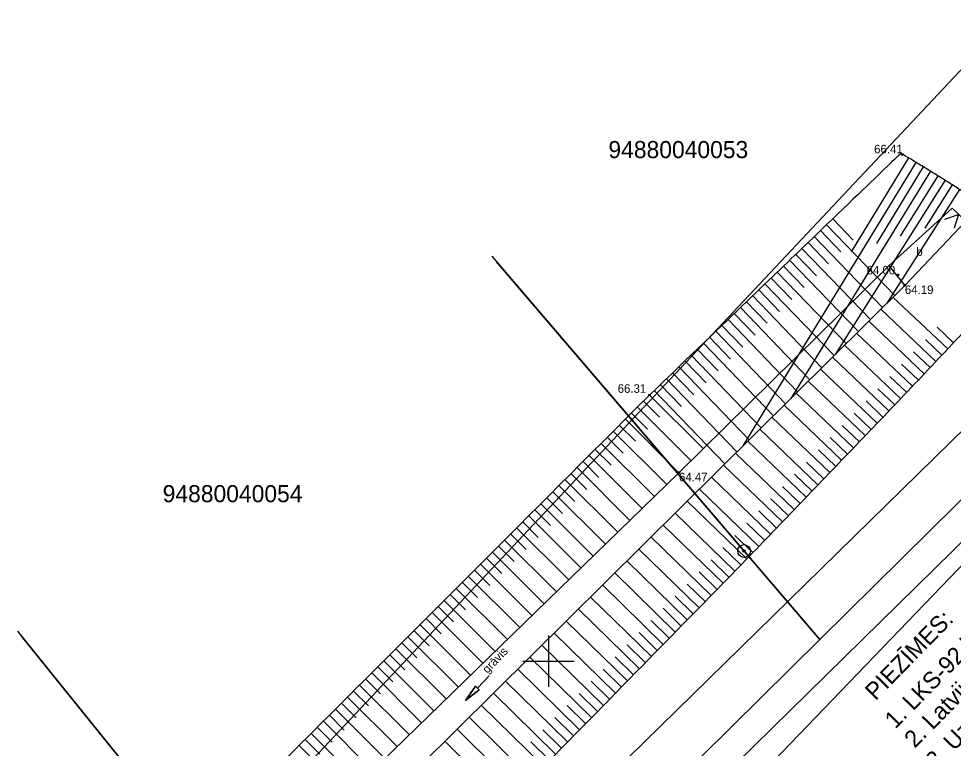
# Model space of a CAD drawing. Extents: x 616607 to 617499, y 408385 to 409695.
# Drawn here: x 617369 to 617423.7, y 409594.9 to 409637.6 of the extents above; entities that cross this region are included whole.
import ezdxf

# ---------------------------------------------------------------- set-up
doc = ezdxf.new("R2010")
doc.units = 0
for name, color, linetype in [('BUVE_BDET_####_####_#', 7, 'Continuous'), ('BUVE_BDET_####_TKST_#', 7, 'Continuous'), ('CELI_CMAL_####_####_#', 7, 'Continuous'), ('GEOD_ELEM_####_####_#', 7, 'Continuous'), ('HIDG_ELEM_####_####_#', 7, 'Continuous'), ('HIDG_GRAV_####_####_#', 7, 'Continuous'), ('HIDG_GRAV_####_TKST_#', 7, 'Continuous'), ('HIDT_ELEM_####_####_#', 7, 'Continuous'), ('RAMI_PLAN_####_TKST_#', 7, 'Continuous'), ('RAMI_UZMR_####_####_#', 7, 'Continuous'), ('RELJ_AATZ_####_TKST_#', 7, 'Continuous'), ('RELJ_ELEM_####_####_#', 7, 'Continuous'), ('RELJ_NOGA_####_####_#', 7, 'Continuous'), ('ROBZ_IERR_####_####_#', 7, 'Continuous'), ('ROBZ_IERR_####_TKST_#', 7, 'Continuous'), ('ROBZ_ROBP_####_####_#', 7, 'Continuous'), ('ROBZ_UZMR_####_####_#', 7, 'Continuous')]:
    doc.layers.add(name, color=color, linetype=linetype)

# ---------------------------------------------------------------- blocks, each defined once
blk = doc.blocks.new('PKT')
at = {"layer": 'RELJ_ELEM_####_####_#'}
blk.add_circle((0, 0), 0.05, dxfattribs=at)
blk = doc.blocks.new('CAURT')
at = {"layer": 'HIDT_ELEM_####_####_#'}
blk.add_lwpolyline([(0.75, -0.374), (0, 0), (0.75, 0.376)], dxfattribs=at)
blk = doc.blocks.new('UDTEC')
at = {"layer": 'HIDG_ELEM_####_####_#'}
for p, q in [((0, 0), (1, 0)), ((1, -0.15), (1, 0.15)), ((1, 0.15), (2, 0)), ((2, 0), (1, -0.15))]:
    blk.add_line(p, q, dxfattribs=at)
blk.add_lwpolyline([(1, 0), (1, -0.15), (2, 0), (1, 0.15)], close=True, dxfattribs=at)
blk = doc.blocks.new('KUPICA')
at = {"layer": 'ROBZ_ROBP_####_####_#'}
for radius in [0.375, 0.0702, 0.0702]:
    blk.add_circle((0, 0), radius, dxfattribs=at)
blk = doc.blocks.new('KRUSTS')
at = {"layer": 'GEOD_ELEM_####_####_#'}
for p, q in [((0, 1.5), (0, 0)), ((-1.5, 0), (0, 0)), ((0, 0), (0, -1.5)), ((0, 0), (1.5, 0))]:
    blk.add_line(p, q, dxfattribs=at)

msp = doc.modelspace()

# ---------------------------------------------------------------- linework, layer by layer
at = {"layer": 'BUVE_BDET_####_####_#'}
msp.add_lwpolyline([(617419.903, 409623.142), (617420.843, 409621.996), (617424.407, 409625.756), (617423.609, 409626.512), (617419.903, 409623.142)], dxfattribs=at)
at = {"layer": 'CELI_CMAL_####_####_#'}
for points in [[(617432.033, 409621.181), (617371.58, 409561.929), (617350.956, 409540.638)], [(617336.893, 409526.922), (617347.811, 409532.207), (617353.979, 409536.163), (617374.992, 409558.661), (617435.286, 409617.887)]]:
    msp.add_lwpolyline(points, dxfattribs=at)
at = {"layer": 'HIDG_GRAV_####_####_#'}
for points in [[(617338.767, 409539.885), (617343.397, 409546.74), (617362.983, 409567.623), (617407.627, 409611.031), (617419.903, 409623.142)], [(617340.575, 409539.249), (617344.345, 409546.134), (617420.843, 409621.996)]]:
    msp.add_lwpolyline(points, dxfattribs=at)
at = {"layer": 'RAMI_UZMR_####_####_#'}
msp.add_lwpolyline([(617101.571, 408748.246), (617213.472, 409074.039), (617215.883, 409140.56), (617165.121, 409241.478), (617252.137, 409353.424), (617269.572, 409425.099), (617332.631, 409510.312), (617439.945, 409622.037), (617425.373, 409635.959), (617242.079, 409440.82), (617216.614, 409355.716), (617136.613, 409246.751), (617191.828, 409115.62), (617145.545, 408952.8)], dxfattribs=at)
at = {"layer": 'RELJ_NOGA_####_####_#'}
for p, q in [((617421.064, 409629.464), (617417.706, 409623.959)), ((617420.224, 409629.366), (617420.225, 409629.366)), ((617420.616, 409629.668), (617420.616, 409629.667)), ((617421.49, 409629.203), (617411.366, 409612.597)), ((617421.917, 409628.943), (617419.177, 409624.461)), ((617419.864, 409629.019), (617419.865, 409629.019)), ((617422.344, 409628.682), (617414.175, 409615.382)), ((617419.144, 409628.326), (617419.144, 409628.325)), ((617419.504, 409628.673), (617419.504, 409628.672)), ((617422.769, 409628.419), (617420.577, 409624.891)), ((617423.193, 409628.153), (617416.761, 409617.947)), ((617418.423, 409627.632), (617418.424, 409627.632)), ((617418.783, 409627.979), (617418.784, 409627.979)), ((617423.615, 409627.886), (617422.01, 409625.352)), ((617418.063, 409627.286), (617418.063, 409627.285)), ((617424.038, 409627.618), (617419.793, 409620.954)), ((617417.342, 409626.592), (617417.343, 409626.592)), ((617417.703, 409626.939), (617417.703, 409626.938)), ((617416.982, 409626.245), (617416.983, 409626.245)), ((617416.262, 409625.552), (617420.251, 409621.408)), ((617416.622, 409625.899), (617417.817, 409624.657)), ((617415.901, 409625.205), (617417.1, 409623.96)), ((617415.181, 409624.512), (617416.382, 409623.264)), ((617415.541, 409624.859), (617419.54, 409620.703)), ((617414.46, 409623.818), (617415.665, 409622.567)), ((617414.821, 409624.165), (617418.83, 409619.999)), ((617414.1, 409623.472), (617418.12, 409619.295)), ((617413.38, 409622.778), (617417.41, 409618.591)), ((617413.74, 409623.125), (617414.947, 409621.87)), ((617413.019, 409622.431), (617414.23, 409621.174)), ((617412.299, 409621.738), (617413.513, 409620.477)), ((617412.659, 409622.085), (617416.7, 409617.887)), ((617411.939, 409621.391), (617415.99, 409617.182)), ((617423.347, 409618.28), (617420.147, 409621.305)), ((617411.218, 409620.698), (617415.28, 409616.478)), ((617411.578, 409621.044), (617412.795, 409619.78)), ((617422.66, 409617.553), (617419.437, 409620.601)), ((617410.498, 409620.004), (617414.569, 409615.774)), ((617410.858, 409620.351), (617412.078, 409619.084)), ((617410.137, 409619.658), (617411.361, 409618.387)), ((617421.972, 409616.827), (617418.729, 409619.899)), ((617423.69, 409618.643), (617422.734, 409619.547)), ((617409.417, 409618.964), (617410.643, 409617.69)), ((617409.777, 409619.311), (617413.859, 409615.07)), ((617421.284, 409616.101), (617418.021, 409619.197)), ((617409.057, 409618.617), (617413.149, 409614.365)), ((617420.595, 409615.376), (617417.314, 409618.495)), ((617423.003, 409617.916), (617422.04, 409618.827)), ((617408.336, 409617.924), (617412.439, 409613.661)), ((617408.697, 409618.271), (617409.926, 409616.993)), ((617419.906, 409614.651), (617416.607, 409617.794)), ((617422.316, 409617.19), (617421.347, 409618.108)), ((617407.976, 409617.577), (617409.208, 409616.297)), ((617421.628, 409616.464), (617420.653, 409617.39)), ((617407.256, 409616.884), (617408.491, 409615.6)), ((617407.616, 409617.23), (617411.729, 409612.957)), ((617419.217, 409613.927), (617415.899, 409617.092)), ((617406.535, 409616.19), (617407.774, 409614.903)), ((617406.895, 409616.537), (617411.019, 409612.253)), ((617418.526, 409613.204), (617415.191, 409616.391)), ((617420.94, 409615.739), (617419.958, 409616.67)), ((617406.175, 409615.844), (617410.309, 409611.549)), ((617417.835, 409612.482), (617414.484, 409615.69)), ((617420.251, 409615.014), (617419.263, 409615.953)), ((617405.55, 409615.228), (617406.494, 409614.286)), ((617405.55, 409615.228), (617405.55, 409615.228)), ((617405.903, 409615.582), (617409.052, 409612.437)), ((617405.903, 409615.582), (617405.904, 409615.581)), ((617419.562, 409614.289), (617418.569, 409615.235)), ((617404.843, 409614.521), (617405.785, 409613.58)), ((617404.843, 409614.521), (617404.843, 409614.521)), ((617405.197, 409614.875), (617408.34, 409611.734)), ((617405.197, 409614.875), (617405.197, 409614.874)), ((617417.142, 409611.76), (617413.777, 409614.988)), ((617418.871, 409613.566), (617417.874, 409614.519)), ((617404.49, 409614.167), (617407.628, 409611.032)), ((617404.49, 409614.167), (617404.491, 409614.166)), ((617416.45, 409611.038), (617413.068, 409614.285)), ((617403.783, 409613.46), (617406.911, 409610.335)), ((617403.783, 409613.46), (617403.784, 409613.459)), ((617404.136, 409613.813), (617405.076, 409612.874)), ((617404.136, 409613.813), (617404.137, 409613.813)), ((617415.758, 409610.317), (617412.358, 409613.58)), ((617418.18, 409612.843), (617417.178, 409613.803)), ((617403.43, 409613.106), (617404.367, 409612.17)), ((617403.43, 409613.106), (617403.43, 409613.106)), ((617415.065, 409609.596), (617411.649, 409612.878)), ((617417.488, 409612.121), (617416.481, 409613.087)), ((617402.723, 409612.399), (617403.657, 409611.466)), ((617402.723, 409612.399), (617402.723, 409612.398)), ((617403.076, 409612.752), (617406.194, 409609.638)), ((617403.076, 409612.752), (617403.077, 409612.752)), ((617416.796, 409611.399), (617415.784, 409612.37)), ((617402.37, 409612.045), (617405.477, 409608.941)), ((617402.37, 409612.045), (617402.37, 409612.044)), ((617414.372, 409608.875), (617410.941, 409612.176)), ((617401.663, 409611.337), (617404.76, 409608.243)), ((617401.663, 409611.337), (617401.664, 409611.337)), ((617402.016, 409611.691), (617402.947, 409610.761)), ((617402.016, 409611.691), (617402.016, 409611.691)), ((617413.679, 409608.154), (617410.231, 409611.472)), ((617416.104, 409610.678), (617415.087, 409611.654)), ((617401.309, 409610.984), (617402.237, 409610.057)), ((617401.309, 409610.984), (617401.31, 409610.983)), ((617412.985, 409607.434), (617409.526, 409610.772)), ((617415.411, 409609.956), (617414.389, 409610.938)), ((617400.603, 409610.276), (617401.527, 409609.353)), ((617400.603, 409610.276), (617400.603, 409610.276)), ((617400.956, 409610.63), (617404.043, 409607.546)), ((617400.956, 409610.63), (617400.957, 409610.629)), ((617414.719, 409609.235), (617413.691, 409610.222)), ((617400.249, 409609.922), (617403.326, 409606.849)), ((617400.249, 409609.922), (617400.25, 409609.922)), ((617412.29, 409606.715), (617408.818, 409610.071)), ((617399.543, 409609.215), (617402.609, 409606.152)), ((617399.543, 409609.215), (617399.543, 409609.214)), ((617399.896, 409609.569), (617400.817, 409608.648)), ((617399.896, 409609.569), (617399.896, 409609.568)), ((617411.595, 409605.996), (617408.112, 409609.37)), ((617414.025, 409608.515), (617412.993, 409609.507)), ((617398.836, 409608.507), (617401.892, 409605.455)), ((617398.836, 409608.507), (617398.837, 409608.507)), ((617399.189, 409608.861), (617400.108, 409607.944)), ((617399.189, 409608.861), (617399.189, 409608.861)), ((617410.899, 409605.278), (617407.401, 409608.666)), ((617413.332, 409607.794), (617412.296, 409608.793)), ((617398.483, 409608.154), (617399.398, 409607.239)), ((617398.483, 409608.154), (617398.483, 409608.153)), ((617410.203, 409604.56), (617406.697, 409607.967)), ((617412.637, 409607.074), (617411.597, 409608.078)), ((617397.776, 409607.446), (617398.688, 409606.535)), ((617397.776, 409607.446), (617397.776, 409607.446)), ((617398.129, 409607.8), (617401.175, 409604.757)), ((617398.129, 409607.8), (617398.13, 409607.799)), ((617397.422, 409607.092), (617400.458, 409604.06)), ((617397.422, 409607.092), (617397.423, 409607.092)), ((617409.506, 409603.843), (617405.99, 409607.266)), ((617411.943, 409606.355), (617410.899, 409607.364)), ((617396.716, 409606.385), (617399.741, 409603.363)), ((617396.716, 409606.385), (617396.716, 409606.384)), ((617397.069, 409606.739), (617397.978, 409605.831)), ((617397.069, 409606.739), (617397.069, 409606.738)), ((617408.808, 409603.127), (617405.283, 409606.565)), ((617411.247, 409605.637), (617410.2, 409606.651)), ((617396.362, 409606.031), (617397.268, 409605.126)), ((617396.362, 409606.031), (617396.363, 409606.031)), ((617408.109, 409602.412), (617404.577, 409605.864)), ((617410.551, 409604.919), (617409.501, 409605.938)), ((617395.656, 409605.324), (617396.558, 409604.422)), ((617395.656, 409605.324), (617395.656, 409605.324)), ((617396.009, 409605.677), (617399.024, 409602.666)), ((617396.009, 409605.677), (617396.01, 409605.677)), ((617409.854, 409604.201), (617408.801, 409605.225)), ((617395.302, 409604.97), (617398.307, 409601.969)), ((617395.302, 409604.97), (617395.303, 409604.969)), ((617407.409, 409601.697), (617403.869, 409605.163)), ((617394.596, 409604.263), (617397.59, 409601.272)), ((617394.596, 409604.263), (617394.596, 409604.262)), ((617394.949, 409604.616), (617395.849, 409603.717)), ((617394.949, 409604.616), (617394.949, 409604.616)), ((617406.71, 409600.983), (617403.159, 409604.459)), ((617409.157, 409603.485), (617408.101, 409604.514)), ((617394.242, 409603.909), (617395.139, 409603.013)), ((617394.242, 409603.909), (617394.242, 409603.909)), ((617406.01, 409600.268), (617402.449, 409603.754)), ((617408.458, 409602.769), (617407.4, 409603.803)), ((617393.535, 409603.201), (617394.429, 409602.309)), ((617393.535, 409603.201), (617393.536, 409603.201)), ((617393.889, 409603.555), (617396.873, 409600.574)), ((617393.889, 409603.555), (617393.889, 409603.554)), ((617405.31, 409599.554), (617401.74, 409603.052)), ((617407.759, 409602.054), (617406.699, 409603.093)), ((617392.829, 409602.494), (617393.719, 409601.604)), ((617392.829, 409602.494), (617392.829, 409602.494)), ((617393.182, 409602.848), (617396.155, 409599.877)), ((617393.182, 409602.848), (617393.183, 409602.847)), ((617392.475, 409602.14), (617395.438, 409599.18)), ((617392.475, 409602.14), (617392.476, 409602.139)), ((617404.61, 409598.839), (617401.03, 409602.347)), ((617407.059, 409601.34), (617405.996, 409602.381)), ((617391.769, 409601.433), (617394.721, 409598.483)), ((617391.769, 409601.433), (617391.769, 409601.432)), ((617392.122, 409601.786), (617393.009, 409600.9)), ((617392.122, 409601.786), (617392.122, 409601.786)), ((617403.91, 409598.125), (617400.32, 409601.643)), ((617406.36, 409600.625), (617405.293, 409601.67)), ((617391.415, 409601.079), (617392.299, 409600.195)), ((617391.415, 409601.079), (617391.415, 409601.079)), ((617403.21, 409597.411), (617399.611, 409600.94)), ((617405.66, 409599.911), (617404.591, 409600.959)), ((617390.708, 409600.371), (617391.59, 409599.491)), ((617390.708, 409600.371), (617390.709, 409600.371)), ((617391.062, 409600.725), (617394.004, 409597.786)), ((617391.062, 409600.725), (617391.063, 409600.724)), ((617390.355, 409600.018), (617393.287, 409597.089)), ((617390.355, 409600.018), (617390.356, 409600.017)), ((617402.51, 409596.697), (617398.901, 409600.236)), ((617404.96, 409599.197), (617403.888, 409600.247)), ((617389.648, 409599.31), (617392.57, 409596.391)), ((617389.648, 409599.31), (617389.649, 409599.309)), ((617390.002, 409599.664), (617390.88, 409598.787)), ((617390.002, 409599.664), (617390.002, 409599.664)), ((617401.81, 409595.983), (617398.192, 409599.533)), ((617404.26, 409598.482), (617403.185, 409599.536)), ((617389.295, 409598.956), (617390.17, 409598.082)), ((617389.295, 409598.956), (617389.295, 409598.956)), ((617401.11, 409595.269), (617397.482, 409598.829)), ((617403.56, 409597.768), (617402.482, 409598.825)), ((617388.588, 409598.249), (617389.46, 409597.378)), ((617388.588, 409598.249), (617388.588, 409598.249)), ((617388.942, 409598.603), (617391.853, 409595.694)), ((617388.942, 409598.603), (617388.942, 409598.602)), ((617400.409, 409594.556), (617396.773, 409598.126)), ((617402.86, 409597.054), (617401.779, 409598.114)), ((617388.235, 409597.895), (617391.136, 409594.997)), ((617388.235, 409597.895), (617388.236, 409597.895)), ((617387.528, 409597.188), (617390.419, 409594.3)), ((617387.528, 409597.188), (617387.529, 409597.187)), ((617387.882, 409597.541), (617388.75, 409596.674)), ((617387.882, 409597.541), (617387.882, 409597.541)), ((617399.709, 409593.842), (617396.063, 409597.421)), ((617402.16, 409596.34), (617401.076, 409597.404)), ((617386.821, 409596.48), (617389.702, 409593.603)), ((617386.821, 409596.48), (617386.822, 409596.48)), ((617387.175, 409596.834), (617388.041, 409595.969)), ((617387.175, 409596.834), (617387.175, 409596.834)), ((617399.008, 409593.128), (617395.353, 409596.717)), ((617401.46, 409595.626), (617400.373, 409596.693)), ((617386.468, 409596.127), (617387.331, 409595.265)), ((617386.468, 409596.127), (617386.468, 409596.126)), ((617398.307, 409592.415), (617394.643, 409596.013)), ((617400.759, 409594.913), (617399.67, 409595.982)), ((617385.761, 409595.419), (617386.621, 409594.56)), ((617385.761, 409595.419), (617385.762, 409595.419)), ((617386.115, 409595.773), (617388.985, 409592.905)), ((617386.115, 409595.773), (617386.115, 409595.772)), ((617385.408, 409595.065), (617388.268, 409592.208)), ((617385.408, 409595.065), (617385.409, 409595.065)), ((617397.607, 409591.701), (617393.934, 409595.31)), ((617400.059, 409594.199), (617398.967, 409595.271))]:
    msp.add_line(p, q, dxfattribs=at)
for points in [[(617340.777, 409537.001), (617341.078, 409537.005), (617341.378, 409537.016), (617341.678, 409537.028), (617342.308, 409537.052), (617342.934, 409537.126), (617343.561, 409537.2), (617344.196, 409537.274), (617344.821, 409537.394), (617345.442, 409537.561), (617345.753, 409537.644), (617346.049, 409537.762), (617346.339, 409537.902), (617346.489, 409537.973), (617346.63, 409538.054), (617346.772, 409538.138), (617346.919, 409538.225), (617347.057, 409538.319), (617347.191, 409538.428), (617347.493, 409538.675), (617347.758, 409538.966), (617347.918, 409539.317), (617348.078, 409539.667), (617348.21, 409540.021), (617348.343, 409540.379), (617348.475, 409540.736), (617348.579, 409541.101), (617348.72, 409541.456), (617348.856, 409541.799), (617349.051, 409542.123), (617349.304, 409542.39), (617352.519, 409545.77), (617355.747, 409549.116), (617359.001, 409552.447), (617362.259, 409555.782), (617365.506, 409559.128), (617368.776, 409562.45), (617375.323, 409569.103), (617381.891, 409575.733), (617388.441, 409582.383), (617394.992, 409589.035), (617401.535, 409595.694), (617408.065, 409602.367), (617411.328, 409605.701), (617414.56, 409609.066), (617417.789, 409612.434), (617421.016, 409615.8), (617424.21, 409619.196), (617427.415, 409622.582), (617427.788, 409622.976), (617428.152, 409623.378), (617428.521, 409623.775), (617428.615, 409623.876), (617428.734, 409623.953), (617428.829, 409624.052), (617428.856, 409624.08), (617428.859, 409624.145), (617428.829, 409624.171), (617428.532, 409624.429), (617428.227, 409624.676), (617427.914, 409624.914), (617427.604, 409625.151), (617427.298, 409625.391), (617426.983, 409625.621), (617426.355, 409626.078), (617425.721, 409626.524), (617425.072, 409626.95), (617424.42, 409627.378), (617423.762, 409627.796), (617423.101, 409628.211), (617422.43, 409628.633), (617421.754, 409629.042), (617421.074, 409629.457), (617420.952, 409629.531), (617420.825, 409629.61), (617420.7, 409629.662), (617420.6, 409629.703), (617420.471, 409629.604), (617420.39, 409629.526), (617415.561, 409624.878), (617410.732, 409620.23), (617405.903, 409615.582)], [(617405.903, 409615.582), (617390.969, 409600.632), (617376.035, 409585.682), (617361.1, 409570.732), (617353.162, 409562.786), (617345.334, 409554.728), (617337.455, 409546.726), (617337.388, 409546.658), (617337.328, 409546.458), (617337.253, 409546.519), (617336.529, 409547.109), (617335.804, 409547.698), (617335.079, 409548.288)]]:
    msp.add_open_spline(points, degree=3, dxfattribs=at)
at = {"layer": 'ROBZ_IERR_####_####_#'}
for points in [[(617421.243, 409641.987), (617437.9, 409623.04), (617436.694, 409621.848), (617415.873, 409601.266), (617396.953, 409623.383)], [(617396.673, 409623.71), (617415.873, 409601.266), (617389.961, 409575.652), (617369.162, 409601.466)], [(617368.929, 409601.756), (617389.961, 409575.652), (617384.525, 409570.278), (617370.73, 409556.7), (617349.038, 409581.404)]]:
    msp.add_lwpolyline(points, dxfattribs=at)
at = {"layer": 'ROBZ_UZMR_####_####_#'}
msp.add_lwpolyline([(617381.005, 409545.47), (617378.749, 409547.935), (617370.73, 409556.7), (617384.525, 409570.278), (617389.961, 409575.652), (617415.873, 409601.266), (617436.694, 409621.848), (617437.9, 409623.04), (617445.327, 409630.507)], dxfattribs=at)

# ---------------------------------------------------------------- block references
at = {"layer": 'GEOD_ELEM_####_####_#'}
msp.add_blockref('KRUSTS', (617400, 409600), dxfattribs=at)
at = {"layer": 'HIDG_ELEM_####_####_#', "rotation": -133.90637168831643}
msp.add_blockref('UDTEC', (617396.531, 409599.143), dxfattribs=at)
at = {"layer": 'HIDT_ELEM_####_####_#', "rotation": -133.91896476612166}
msp.add_blockref('CAURT', (617423.977, 409626.154), dxfattribs=at)
at = {"layer": 'RELJ_ELEM_####_####_#'}
for p in [(617420.7, 409629.662), (617420.433, 409622.612), (617420.843, 409621.996), (617405.903, 409615.582), (617407.627, 409611.031)]:
    msp.add_blockref('PKT', p, dxfattribs=at)
at = {"layer": 'ROBZ_ROBP_####_####_#'}
msp.add_blockref('KUPICA', (617411.436, 409606.452), dxfattribs=at)

# ---------------------------------------------------------------- texts
at = {"layer": 'BUVE_BDET_####_TKST_#'}
msp.add_text('b', height=0.5, dxfattribs=at).set_placement((617421.515, 409623.728))
at = {"layer": 'HIDG_GRAV_####_TKST_#'}
msp.add_text('grāvis', height=0.5, rotation=46.0936, dxfattribs=at).set_placement((617396.423, 409599.247))
at = {"layer": 'RAMI_PLAN_####_TKST_#'}
for s, p in [('3. Uzmērīšana veikta 2016. gada 30.novembris.', (617422.674, 409593.638)), ('2. Latvijas augstumu sistēma LAS-2000,5', (617421.423, 409594.868)), ('1. LKS-92 koordinātu sistēma. ', (617420.28, 409595.99)), ('PIEZĪMES:', (617419.128, 409597.655))]:
    msp.add_text(s, height=1, rotation=45.668, dxfattribs=at).set_placement(p)
at = {"layer": 'RELJ_AATZ_####_TKST_#'}
for s, p in [('66.41', (617419.042, 409629.731)), ('64.00', (617418.605, 409622.643)), ('64.19', (617420.843, 409621.496)), ('66.31', (617404.041, 409615.711)), ('64.47', (617407.627, 409610.531))]:
    msp.add_text(s, height=0.5, dxfattribs=at).set_placement(p)
at = {"layer": 'ROBZ_IERR_####_TKST_#'}
for s, p in [('94880040053', (617403.498, 409629.452)), ('94880040054', (617377.421, 409609.306))]:
    msp.add_text(s, height=1, dxfattribs=at).set_placement(p)

doc.saveas('drawing.dxf')
